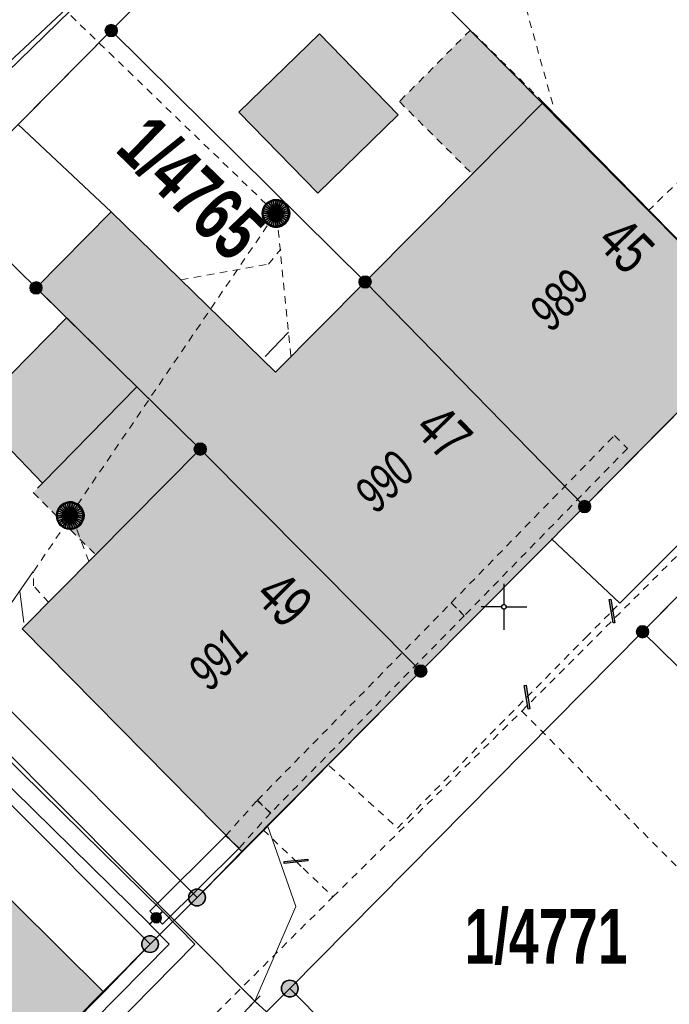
# Model space of a CAD drawing. Header units: metres. Extents: x 2695560 to 2696939, y 1260491 to 1262050.
# Tile 373 of 656: x 2695938 to 2695955, y 1260989 to 1261016. Entities that reach past the tile are written whole.
import ezdxf

# ---------------------------------------------------------------- set-up
doc = ezdxf.new("R2010")
doc.units = ezdxf.units.M
doc.linetypes.add('AUSGEZOGEN', pattern=[0])
doc.linetypes.add('VERDECKT2_S2', pattern=[0.36, 0.2, -0.16])
for name, color, linetype in [('XR$1$AV_Flächen (EO)', 7, 'AUSGEZOGEN'), ('XR$1$AV_Gebäudeflächen (BB)', 7, 'AUSGEZOGEN'), ('XR$1$AV_Gebäudeflächen (EO)', 7, 'AUSGEZOGEN'), ('XR$1$AV_Grenzpunkte', 7, 'AUSGEZOGEN'), ('XR$1$AV_Grundstück-Nr.', 7, 'AUSGEZOGEN'), ('XR$1$AV_Haus-Nr.', 7, 'AUSGEZOGEN'), ('XR$1$AV_Koordinatennetzpunkte', 7, 'AUSGEZOGEN'), ('XR$1$AV_Linien (BB)', 7, 'AUSGEZOGEN'), ('XR$1$AV_Versicherung-Nr.', 7, 'AUSGEZOGEN'), ('XR$1$AW_LK_Schachtdeckel', 24, 'AUSGEZOGEN'), ('XR$1$EW_LK_Knoten', 1, 'AUSGEZOGEN'), ('XR$1$GA_LK_Rohrleitungsteil', 32, 'AUSGEZOGEN'), ('XR$1$Liegenschaftsgrenzen', 7, 'AUSGEZOGEN'), ('XR$1$PFAV', 255, 'AUSGEZOGEN'), ('XR$1$PFAW', 255, 'AUSGEZOGEN'), ('XR$1$RAEW', 8, 'AUSGEZOGEN'), ('XR$1$RP_Abstandslinie', 7, 'AUSGEZOGEN'), ('XR$1$WA_LK_Rohrleitungsteil', 171, 'AUSGEZOGEN')]:
    doc.layers.add(name, color=color, linetype=linetype)
for name, color, linetype, lineweight in [('XR$2$ABW-Linie-R-genau', 4, 'AUSGEZOGEN', 18), ('XR$2$ABW-Linie-R-ungenau', 4, 'VERDECKT2_S2', 18), ('XR$2$ABW-Punkt', 6, 'AUSGEZOGEN', 18), ('XR$2$ELE-LinieFlaeche-genau', 1, 'AUSGEZOGEN', 18), ('XR$2$ELE-LinieFlaeche-ungenau', 1, 'VERDECKT2_S2', 18), ('XR$2$GAS-Linie-genau', 12, 'AUSGEZOGEN', 18), ('XR$2$GAS-Linie-ungenau', 12, 'VERDECKT2_S2', 18), ('XR$2$KOM-Linie-U-genau', 91, 'AUSGEZOGEN', 18), ('XR$2$KOM-Punkt-U', 91, 'AUSGEZOGEN', 18), ('XR$2$WAS-Linie-ungenau', 5, 'VERDECKT2_S2', 18)]:
    doc.layers.add(name, color=color, linetype=linetype, lineweight=lineweight)
doc.styles.add('ARIAL', font='arial.ttf')

# ---------------------------------------------------------------- blocks, each defined once
blk = doc.blocks.new('BAV15')
at = {"layer": 'XR$1$PFAV', "transparency": 33554687}
blk.add_hatch(color=7, dxfattribs=at).paths.add_polyline_path([(0.5, 0), (0.49, 0.101), (0.459, 0.197), (0.41, 0.286), (0.344, 0.362), (0.264, 0.424), (0.174, 0.469), (0.076, 0.494), (-0.025, 0.499), (-0.125, 0.484), (-0.22, 0.449), (-0.306, 0.395), (-0.379, 0.326), (-0.437, 0.243), (-0.477, 0.15), (-0.497, 0.051), (-0.497, -0.051), (-0.477, -0.15), (-0.437, -0.243), (-0.379, -0.326), (-0.306, -0.395), (-0.22, -0.449), (-0.125, -0.484), (-0.025, -0.499), (0.076, -0.494), (0.174, -0.469), (0.264, -0.424), (0.344, -0.362), (0.41, -0.286), (0.459, -0.197), (0.49, -0.101)])
at = {"color": 7, "transparency": 33554687}
for start, end in [(90, 270), (270, 90)]:
    blk.add_arc((0, 0), 0.5, start, end, dxfattribs=at)
at = {"layer": 'XR$1$PFAV', "transparency": 33554687}
blk.add_circle((0, 0), 0.5, dxfattribs=at)
blk = doc.blocks.new('BAV2041')
at = {"color": 7, "transparency": 33554687}
for p, q in [((0, 0.5), (0, 0.05)), ((-0.05, 0), (-0.5, 0)), ((0.05, 0), (0.5, 0)), ((0, -0.05), (0, -0.5))]:
    blk.add_line(p, q, dxfattribs=at)
blk.add_circle((0, 0), 0.05, dxfattribs=at)
for start, end in [(90, 270), (270, 90)]:
    blk.add_arc((0, 0), 0.05, start, end, dxfattribs=at)
blk = doc.blocks.new('BAW2082')
at = {"layer": 'XR$1$PFAW', "transparency": 33554687}
blk.add_hatch(color=7, dxfattribs=at).paths.add_polyline_path([(0.509, -0.003), (0.499, 0.098), (0.469, 0.194), (0.42, 0.283), (0.354, 0.359), (0.274, 0.421), (0.183, 0.466), (0.085, 0.491), (-0.016, 0.496), (-0.116, 0.481), (-0.211, 0.446), (-0.297, 0.392), (-0.37, 0.323), (-0.428, 0.24), (-0.468, 0.147), (-0.488, 0.047), (-0.488, -0.054), (-0.468, -0.153), (-0.428, -0.246), (-0.37, -0.329), (-0.297, -0.398), (-0.211, -0.452), (-0.116, -0.487), (-0.016, -0.502), (0.085, -0.497), (0.183, -0.472), (0.274, -0.427), (0.354, -0.366), (0.42, -0.289), (0.469, -0.2), (0.499, -0.104)])
at = {"transparency": 33554687}
for start, end in [(91.1948, 268.8052), (268.8052, 91.1948)]:
    blk.add_arc((0.01, 0), 0.5, start, end, dxfattribs=at)
at = {"layer": 'XR$1$PFAW', "transparency": 33554687}
blk.add_circle((0.009, -0.003), 0.5, dxfattribs=at)
blk = doc.blocks.new('BWA2013')
at = {"true_color": 0x000000, "transparency": 33554687}
blk.add_hatch(color=18, dxfattribs=at).paths.add_polyline_path([(-0.291, -0.409), (0.352, 0.357), (0.291, 0.409), (-0.352, -0.357)])
at = {"transparency": 33554687}
blk.add_lwpolyline([(-0.291, -0.409), (-0.352, -0.357), (0.291, 0.409), (0.352, 0.357), (-0.291, -0.409)], close=True, dxfattribs=at)
blk = doc.blocks.new('BGA2013')
at = {"transparency": 33554687}
blk.add_hatch(color=36, dxfattribs=at).paths.add_polyline_path([(-0.291, -0.409), (0.352, 0.357), (0.291, 0.409), (-0.352, -0.357)])
at = {"color": 32, "transparency": 33554687}
blk.add_lwpolyline([(-0.291, -0.409), (-0.352, -0.357), (0.291, 0.409), (0.352, 0.357), (-0.291, -0.409)], close=True, dxfattribs=at)
blk = doc.blocks.new('BEW957')
at = {"layer": 'XR$1$RAEW', "transparency": 33554687}
blk.add_hatch(color=1, dxfattribs=at).paths.add_polyline_path([(-0.5, 0), (-0.497, -0.051), (-0.49, -0.101), (-0.477, -0.15), (-0.459, -0.197), (-0.437, -0.243), (-0.41, -0.286), (-0.379, -0.326), (-0.344, -0.362), (-0.306, -0.395), (-0.264, -0.424), (-0.22, -0.449), (-0.174, -0.469), (-0.125, -0.484), (-0.076, -0.494), (-0.025, -0.499), (0.025, -0.499), (0.076, -0.494), (0.125, -0.484), (0.174, -0.469), (0.22, -0.449), (0.264, -0.424), (0.306, -0.395), (0.344, -0.362), (0.379, -0.326), (0.41, -0.286), (0.437, -0.243), (0.459, -0.197), (0.477, -0.15), (0.49, -0.101), (0.497, -0.051), (0.5, 0), (0.497, 0.051), (0.49, 0.101), (0.477, 0.15), (0.459, 0.197), (0.437, 0.243), (0.41, 0.286), (0.379, 0.326), (0.344, 0.362), (0.306, 0.395), (0.264, 0.424), (0.22, 0.449), (0.174, 0.469), (0.125, 0.484), (0.076, 0.494), (0.025, 0.499), (-0.025, 0.499), (-0.076, 0.494), (-0.125, 0.484), (-0.174, 0.469), (-0.22, 0.449), (-0.264, 0.424), (-0.306, 0.395), (-0.344, 0.362), (-0.379, 0.326), (-0.41, 0.286), (-0.437, 0.243), (-0.459, 0.197), (-0.477, 0.15), (-0.49, 0.101), (-0.497, 0.051)])
at = {"color": 1, "transparency": 33554687}
for start, end in [(90, 180), (180, 270), (0, 90), (270, 0)]:
    blk.add_arc((0, 0), 0.5, start, end, dxfattribs=at)
at = {"layer": 'XR$1$RAEW', "color": 1, "transparency": 33554687}
blk.add_circle((0, 0), 0.5, dxfattribs=at)
blk = doc.blocks.new('KOM-UNBEKANNT-U')
at = {"layer": 'XR$2$KOM-Punkt-U', "linetype": 'AUSGEZOGEN', "lineweight": 20, "transparency": 33554687}
for p, q in [((0, 0, 2500), (-141, 141, 2500)), ((-141, -141, 2500), (0, 0, 2500)), ((0, 0, 2500), (141, 141, 2500)), ((141, -141, 2500), (0, 0, 2500))]:
    blk.add_line(p, q, dxfattribs=at)
blk = doc.blocks.new('ABW-NORMSCHACHT_WEITERE')
at = {"layer": 'XR$2$ABW-Punkt', "linetype": 'AUSGEZOGEN', "lineweight": 25, "transparency": 33554687}
for points in [[(-196, 39, 2500), (0, 0, 2500), (-200, 0, 2500)], [(-196, 39), (0, 0), (-200, 0)], [(-196, 39, 2500), (-196, 39), (-200, 0), (-200, 0, 2500)], [(-200, 0, 2500), (0, 0, 2500), (-196, -39, 2500)], [(-200, 0), (0, 0), (-196, -39)], [(-185, 77, 2500), (0, 0, 2500), (-196, 39, 2500)], [(-185, 77), (0, 0), (-196, 39)], [(-185, 77, 2500), (-185, 77), (-196, 39), (-196, 39, 2500)], [(-196, -39, 2500), (0, 0, 2500), (-185, -77, 2500)], [(-196, -39), (0, 0), (-185, -77)], [(-166, 111, 2500), (0, 0, 2500), (-185, 77, 2500)], [(-166, 111), (0, 0), (-185, 77)], [(-166, 111, 2500), (-166, 111), (-185, 77), (-185, 77, 2500)], [(-185, -77, 2500), (0, 0, 2500), (-166, -111, 2500)], [(-185, -77), (0, 0), (-166, -111)], [(-141, 141, 2500), (0, 0, 2500), (-166, 111, 2500)], [(-141, 141), (0, 0), (-166, 111)], [(-141, 141, 2500), (-141, 141), (-166, 111), (-166, 111, 2500)], [(-166, -111, 2500), (0, 0, 2500), (-141, -141, 2500)], [(-166, -111), (0, 0), (-141, -141)], [(-111, 166, 2500), (0, 0, 2500), (-141, 141, 2500)], [(-111, 166), (0, 0), (-141, 141)], [(-111, 166, 2500), (-111, 166), (-141, 141), (-141, 141, 2500)], [(-141, -141, 2500), (0, 0, 2500), (-111, -166, 2500)], [(-141, -141), (0, 0), (-111, -166)], [(-77, 185, 2500), (0, 0, 2500), (-111, 166, 2500)], [(-77, 185), (0, 0), (-111, 166)], [(-77, 185, 2500), (-77, 185), (-111, 166), (-111, 166, 2500)], [(-111, -166, 2500), (0, 0, 2500), (-77, -185, 2500)], [(-111, -166), (0, 0), (-77, -185)], [(-39, 196, 2500), (0, 0, 2500), (-77, 185, 2500)], [(-39, 196), (0, 0), (-77, 185)], [(-39, 196, 2500), (-39, 196), (-77, 185), (-77, 185, 2500)], [(-77, -185, 2500), (0, 0, 2500), (-39, -196, 2500)], [(-77, -185), (0, 0), (-39, -196)], [(0, 200, 2500), (0, 0, 2500), (-39, 196, 2500)], [(0, 200), (0, 0), (-39, 196)], [(0, 200, 2500), (0, 200), (-39, 196), (-39, 196, 2500)], [(-39, -196, 2500), (0, 0, 2500), (0, -200, 2500)], [(-39, -196), (0, 0), (0, -200)], [(39, 196, 2500), (0, 0, 2500), (0, 200, 2500)], [(39, 196), (0, 0), (0, 200)], [(39, 196, 2500), (39, 196), (0, 200), (0, 200, 2500)], [(77, 185, 2500), (0, 0, 2500), (39, 196, 2500)], [(77, 185), (0, 0), (39, 196)], [(111, 166, 2500), (0, 0, 2500), (77, 185, 2500)], [(111, 166), (0, 0), (77, 185)], [(141, 141, 2500), (0, 0, 2500), (111, 166, 2500)], [(141, 141), (0, 0), (111, 166)], [(166, 111, 2500), (0, 0, 2500), (141, 141, 2500)], [(166, 111), (0, 0), (141, 141)], [(185, 77, 2500), (0, 0, 2500), (166, 111, 2500)], [(185, 77), (0, 0), (166, 111)], [(196, 39, 2500), (0, 0, 2500), (185, 77, 2500)], [(196, 39), (0, 0), (185, 77)], [(200, 0, 2500), (0, 0, 2500), (196, 39, 2500)], [(200, 0), (0, 0), (196, 39)], [(0, -200, 2500), (0, 0, 2500), (39, -196, 2500)], [(39, -196, 2500), (0, 0, 2500), (77, -185, 2500)], [(77, -185, 2500), (0, 0, 2500), (111, -166, 2500)], [(111, -166, 2500), (0, 0, 2500), (141, -141, 2500)], [(141, -141, 2500), (0, 0, 2500), (166, -111, 2500)], [(166, -111, 2500), (0, 0, 2500), (185, -77, 2500)], [(185, -77, 2500), (0, 0, 2500), (196, -39, 2500)], [(196, -39, 2500), (0, 0, 2500), (200, 0, 2500)], [(0, -200), (0, 0), (39, -196)], [(39, -196), (0, 0), (77, -185)], [(77, -185), (0, 0), (111, -166)], [(111, -166), (0, 0), (141, -141)], [(141, -141), (0, 0), (166, -111)], [(166, -111), (0, 0), (185, -77)], [(185, -77), (0, 0), (196, -39)], [(196, -39), (0, 0), (200, 0)], [(77, 185, 2500), (77, 185), (39, 196), (39, 196, 2500)], [(111, 166, 2500), (111, 166), (77, 185), (77, 185, 2500)], [(141, 141, 2500), (141, 141), (111, 166), (111, 166, 2500)], [(166, 111, 2500), (166, 111), (141, 141), (141, 141, 2500)], [(185, 77, 2500), (185, 77), (166, 111), (166, 111, 2500)], [(196, 39, 2500), (196, 39), (185, 77), (185, 77, 2500)], [(200, 0, 2500), (200, 0), (196, 39), (196, 39, 2500)], [(-200, 0, 2500), (-200, 0), (-196, -39), (-196, -39, 2500)], [(-196, -39, 2500), (-196, -39), (-185, -77), (-185, -77, 2500)], [(-185, -77, 2500), (-185, -77), (-166, -111), (-166, -111, 2500)], [(-166, -111, 2500), (-166, -111), (-141, -141), (-141, -141, 2500)], [(-141, -141, 2500), (-141, -141), (-111, -166), (-111, -166, 2500)], [(-111, -166, 2500), (-111, -166), (-77, -185), (-77, -185, 2500)], [(-77, -185, 2500), (-77, -185), (-39, -196), (-39, -196, 2500)], [(-39, -196, 2500), (-39, -196), (0, -200), (0, -200, 2500)], [(0, -200, 2500), (0, -200), (39, -196), (39, -196, 2500)], [(39, -196, 2500), (39, -196), (77, -185), (77, -185, 2500)], [(77, -185, 2500), (77, -185), (111, -166), (111, -166, 2500)], [(111, -166, 2500), (111, -166), (141, -141), (141, -141, 2500)], [(141, -141, 2500), (141, -141), (166, -111), (166, -111, 2500)], [(166, -111, 2500), (166, -111), (185, -77), (185, -77, 2500)], [(185, -77, 2500), (185, -77), (196, -39), (196, -39, 2500)], [(196, -39, 2500), (196, -39), (200, 0), (200, 0, 2500)]]:
    blk.add_3dface(points, dxfattribs=at)
blk = doc.blocks.new('ABW-DECKEL')
at = {"layer": 'XR$2$ABW-Punkt', "linetype": 'AUSGEZOGEN', "lineweight": 25, "transparency": 33554687}
for points in [[(-194, 291, 2500), (0, 0, 2500), (-247, 247, 2500)], [(-194, 291), (0, 0), (-247, 247)], [(-194, 291, 2500), (-194, 291), (-247, 247), (-247, 247, 2500)], [(-134, 323, 2500), (0, 0, 2500), (-194, 291, 2500)], [(-134, 323), (0, 0), (-194, 291)], [(-134, 323, 2500), (-134, 323), (-194, 291), (-194, 291, 2500)], [(-68, 343, 2500), (0, 0, 2500), (-134, 323, 2500)], [(-68, 343), (0, 0), (-134, 323)], [(-68, 343, 2500), (-68, 343), (-134, 323), (-134, 323, 2500)], [(0, 350, 2500), (0, 0, 2500), (-68, 343, 2500)], [(0, 350), (0, 0), (-68, 343)], [(0, 350, 2500), (0, 350), (-68, 343), (-68, 343, 2500)], [(68, 343, 2500), (0, 0, 2500), (0, 350, 2500)], [(68, 343), (0, 0), (0, 350)], [(68, 343, 2500), (68, 343), (0, 350), (0, 350, 2500)], [(134, 323, 2500), (0, 0, 2500), (68, 343, 2500)], [(134, 323), (0, 0), (68, 343)], [(194, 291, 2500), (0, 0, 2500), (134, 323, 2500)], [(194, 291), (0, 0), (134, 323)], [(247, 247, 2500), (0, 0, 2500), (194, 291, 2500)], [(247, 247), (0, 0), (194, 291)], [(134, 323, 2500), (134, 323), (68, 343), (68, 343, 2500)], [(194, 291, 2500), (194, 291), (134, 323), (134, 323, 2500)], [(247, 247, 2500), (247, 247), (194, 291), (194, 291, 2500)], [(-343, 68, 2500), (0, 0, 2500), (-350, 0, 2500)], [(-343, 68), (0, 0), (-350, 0)], [(-343, 68, 2500), (-343, 68), (-350, 0), (-350, 0, 2500)], [(-350, 0, 2500), (0, 0, 2500), (-343, -68, 2500)], [(-350, 0), (0, 0), (-343, -68)], [(-323, 134, 2500), (0, 0, 2500), (-343, 68, 2500)], [(-323, 134), (0, 0), (-343, 68)], [(-323, 134, 2500), (-323, 134), (-343, 68), (-343, 68, 2500)], [(-343, -68, 2500), (0, 0, 2500), (-323, -134, 2500)], [(-343, -68), (0, 0), (-323, -134)], [(-291, 194, 2500), (0, 0, 2500), (-323, 134, 2500)], [(-291, 194), (0, 0), (-323, 134)], [(-291, 194, 2500), (-291, 194), (-323, 134), (-323, 134, 2500)], [(-323, -134, 2500), (0, 0, 2500), (-291, -194, 2500)], [(-323, -134), (0, 0), (-291, -194)], [(-247, 247, 2500), (0, 0, 2500), (-291, 194, 2500)], [(-247, 247), (0, 0), (-291, 194)], [(-247, 247, 2500), (-247, 247), (-291, 194), (-291, 194, 2500)], [(-291, -194, 2500), (0, 0, 2500), (-247, -247, 2500)], [(-291, -194), (0, 0), (-247, -247)], [(-247, -247, 2500), (0, 0, 2500), (-194, -291, 2500)], [(-247, -247), (0, 0), (-194, -291)], [(-194, -291, 2500), (0, 0, 2500), (-134, -323, 2500)], [(-194, -291), (0, 0), (-134, -323)], [(-134, -323, 2500), (0, 0, 2500), (-68, -343, 2500)], [(-134, -323), (0, 0), (-68, -343)], [(-68, -343, 2500), (0, 0, 2500), (0, -350, 2500)], [(-68, -343), (0, 0), (0, -350)], [(291, 194, 2500), (0, 0, 2500), (247, 247, 2500)], [(291, 194), (0, 0), (247, 247)], [(323, 134, 2500), (0, 0, 2500), (291, 194, 2500)], [(323, 134), (0, 0), (291, 194)], [(343, 68, 2500), (0, 0, 2500), (323, 134, 2500)], [(343, 68), (0, 0), (323, 134)], [(350, 0, 2500), (0, 0, 2500), (343, 68, 2500)], [(350, 0), (0, 0), (343, 68)], [(0, -350, 2500), (0, 0, 2500), (68, -343, 2500)], [(68, -343, 2500), (0, 0, 2500), (134, -323, 2500)], [(134, -323, 2500), (0, 0, 2500), (194, -291, 2500)], [(194, -291, 2500), (0, 0, 2500), (247, -247, 2500)], [(247, -247, 2500), (0, 0, 2500), (291, -194, 2500)], [(291, -194, 2500), (0, 0, 2500), (323, -134, 2500)], [(323, -134, 2500), (0, 0, 2500), (343, -68, 2500)], [(343, -68, 2500), (0, 0, 2500), (350, 0, 2500)], [(0, -350), (0, 0), (68, -343)], [(68, -343), (0, 0), (134, -323)], [(134, -323), (0, 0), (194, -291)], [(194, -291), (0, 0), (247, -247)], [(247, -247), (0, 0), (291, -194)], [(291, -194), (0, 0), (323, -134)], [(323, -134), (0, 0), (343, -68)], [(343, -68), (0, 0), (350, 0)], [(291, 194, 2500), (291, 194), (247, 247), (247, 247, 2500)], [(323, 134, 2500), (323, 134), (291, 194), (291, 194, 2500)], [(343, 68, 2500), (343, 68), (323, 134), (323, 134, 2500)], [(350, 0, 2500), (350, 0), (343, 68), (343, 68, 2500)], [(-350, 0, 2500), (-350, 0), (-343, -68), (-343, -68, 2500)], [(-343, -68, 2500), (-343, -68), (-323, -134), (-323, -134, 2500)], [(-323, -134, 2500), (-323, -134), (-291, -194), (-291, -194, 2500)], [(-291, -194, 2500), (-291, -194), (-247, -247), (-247, -247, 2500)], [(-247, -247, 2500), (-247, -247), (-194, -291), (-194, -291, 2500)], [(194, -291, 2500), (194, -291), (247, -247), (247, -247, 2500)], [(247, -247, 2500), (247, -247), (291, -194), (291, -194, 2500)], [(291, -194, 2500), (291, -194), (323, -134), (323, -134, 2500)], [(323, -134, 2500), (323, -134), (343, -68), (343, -68, 2500)], [(343, -68, 2500), (343, -68), (350, 0), (350, 0, 2500)], [(-194, -291, 2500), (-194, -291), (-134, -323), (-134, -323, 2500)], [(-134, -323, 2500), (-134, -323), (-68, -343), (-68, -343, 2500)], [(-68, -343, 2500), (-68, -343), (0, -350), (0, -350, 2500)], [(0, -350, 2500), (0, -350), (68, -343), (68, -343, 2500)], [(68, -343, 2500), (68, -343), (134, -323), (134, -323, 2500)], [(134, -323, 2500), (134, -323), (194, -291), (194, -291, 2500)]]:
    blk.add_3dface(points, dxfattribs=at)

msp = doc.modelspace()

# ---------------------------------------------------------------- hatches: boundary and pattern name
at = {"layer": 'XR$1$AV_Gebäudeflächen (BB)', "true_color": 0xd2d2d2, "transparency": 33554687}
for points in [[(2695945.892, 1261011.078), (2695948.086, 1261013.211), (2695945.938, 1261015.42), (2695943.744, 1261013.287)], [(2695947.185, 1261008.66), (2695953.17, 1261002.54), (2695958.016, 1261007.466), (2695952.043, 1261013.552), (2695950.105, 1261011.601)], [(2695942.687, 1261004.106), (2695948.7, 1260998.06), (2695953.17, 1261002.54), (2695947.185, 1261008.66), (2695944.744, 1261006.199), (2695940.263, 1261010.575), (2695938.21, 1261008.5), (2695939.038, 1261007.687), (2695940.959, 1261005.802)], [(2695940.959, 1261005.802), (2695939.038, 1261007.687), (2695936.516, 1261005.118), (2695938.387, 1261003.182)], [(2695948.7, 1260998.06), (2695942.687, 1261004.106), (2695939.835, 1261001.23), (2695937.828, 1260999.207), (2695943.821, 1260993.143)], [(2695929.1, 1260990.4), (2695935.17, 1260984.42), (2695940.059, 1260989.308), (2695933.986, 1260995.323)]]:
    msp.add_hatch(color=254, dxfattribs=at).paths.add_polyline_path(points)
at = {"layer": 'XR$1$AV_Gebäudeflächen (EO)', "true_color": 0xebebeb, "transparency": 33554687}
for points in [[(2695948.118, 1261013.574), (2695950.105, 1261011.601), (2695952.043, 1261013.552), (2695950.055, 1261015.524)], [(2695939.835, 1261001.23), (2695942.687, 1261004.106), (2695940.959, 1261005.802), (2695938.387, 1261003.182), (2695938.131, 1261002.92)]]:
    msp.add_hatch(color=7, dxfattribs=at).paths.add_polyline_path(points)

# ---------------------------------------------------------------- linework, layer by layer
at = {"layer": 'XR$1$AV_Flächen (EO)', "color": 7, "linetype": 'VERDECKT2_S2', "transparency": 33554687}
msp.add_line((2695948.118, 1261013.574), (2695950.105, 1261011.601), dxfattribs=at)
at = {"layer": 'XR$1$AV_Flächen (EO)', "color": 7, "linetype": 'AUSGEZOGEN', "transparency": 33554687}
msp.add_line((2695950.105, 1261011.601), (2695952.043, 1261013.552), dxfattribs=at)
at = {"layer": 'XR$1$AV_Flächen (EO)', "color": 7, "linetype": 'VERDECKT2_S2', "transparency": 33554687}
for points in [[(2695952.043, 1261013.552), (2695950.055, 1261015.524), (2695948.118, 1261013.574)], [(2695938.387, 1261003.182), (2695938.131, 1261002.92), (2695939.835, 1261001.23)]]:
    msp.add_lwpolyline(points, dxfattribs=at)
at = {"layer": 'XR$1$AV_Flächen (EO)', "color": 7, "linetype": 'AUSGEZOGEN', "transparency": 33554687}
msp.add_lwpolyline([(2695939.835, 1261001.23), (2695942.687, 1261004.106), (2695940.959, 1261005.802), (2695938.387, 1261003.182)], dxfattribs=at)
at = {"layer": 'XR$1$AV_Linien (BB)', "color": 7, "linetype": 'AUSGEZOGEN', "transparency": 33554687}
for p, q in [((2695940.26, 1261015.51), (2695947.455, 1261022.722)), ((2695937.725, 1261012.953), (2695940.26, 1261015.51)), ((2695940.26, 1261015.51), (2695947.185, 1261008.66)), ((2695940.263, 1261010.575), (2695937.725, 1261012.953)), ((2695947.185, 1261008.66), (2695953.17, 1261002.54)), ((2695940.959, 1261005.802), (2695939.038, 1261007.687)), ((2695958.016, 1261007.466), (2695953.17, 1261002.54)), ((2695942.687, 1261004.106), (2695940.959, 1261005.802)), ((2695942.6, 1260991.89), (2695929.67, 1261004.84)), ((2695942.687, 1261004.106), (2695948.7, 1260998.06)), ((2695928.4, 1261003.56), (2695941.32, 1260990.62)), ((2695953.17, 1261002.54), (2695948.7, 1260998.06)), ((2695948.7, 1260998.06), (2695943.821, 1260993.143)), ((2695942.6, 1260991.89), (2695943.821, 1260993.143)), ((2695941.32, 1260990.62), (2695940.059, 1260989.308)), ((2695940.059, 1260989.308), (2695935.17, 1260984.42)), ((2695961.93, 1260972.61), (2695945.13, 1260989.41))]:
    msp.add_line(p, q, dxfattribs=at)
msp.add_lwpolyline([(2695945.892, 1261011.078), (2695943.744, 1261013.287), (2695945.938, 1261015.42), (2695948.086, 1261013.211), (2695945.892, 1261011.078)], close=True, dxfattribs=at)
for points in [[(2695947.185, 1261008.66), (2695950.105, 1261011.601), (2695952.043, 1261013.552), (2695958.016, 1261007.466)], [(2695939.038, 1261007.687), (2695938.21, 1261008.5), (2695940.263, 1261010.575)], [(2695940.263, 1261010.575), (2695944.744, 1261006.199), (2695947.185, 1261008.66)], [(2695940.959, 1261005.802), (2695938.387, 1261003.182), (2695936.516, 1261005.118), (2695939.038, 1261007.687)], [(2695945.13, 1260989.41), (2695954.75, 1260999.13), (2695962.666, 1261007.108)], [(2695943.821, 1260993.143), (2695937.828, 1260999.207), (2695939.835, 1261001.23), (2695942.687, 1261004.106)], [(2695929.1, 1260990.4), (2695933.986, 1260995.323), (2695940.059, 1260989.308)]]:
    msp.add_lwpolyline(points, dxfattribs=at)
at = {"layer": 'XR$1$Liegenschaftsgrenzen', "color": 7, "linetype": 'AUSGEZOGEN', "transparency": 33554687}
for p, q in [((2695948.38, 1261023.65), (2695940.26, 1261015.51)), ((2695940.26, 1261015.51), (2695935.72, 1261010.93)), ((2695961.17, 1261010.64), (2695953.17, 1261002.54)), ((2695963.68, 1261008.13), (2695954.75, 1260999.13)), ((2695929.67, 1261004.84), (2695942.6, 1260991.89)), ((2695928.4, 1261003.56), (2695941.32, 1260990.62)), ((2695953.17, 1261002.54), (2695948.7, 1260998.06)), ((2695954.75, 1260999.13), (2695945.13, 1260989.41)), ((2695948.7, 1260998.06), (2695942.6, 1260991.89)), ((2695942.6, 1260991.89), (2695941.32, 1260990.62)), ((2695941.32, 1260990.62), (2695935.17, 1260984.42)), ((2695945.13, 1260989.41), (2695943.85, 1260988.14)), ((2695945.13, 1260989.41), (2695961.93, 1260972.61))]:
    msp.add_line(p, q, dxfattribs=at)
for points in [[(2695940.26, 1261015.51), (2695947.185, 1261008.66), (2695953.17, 1261002.54)], [(2695935.72, 1261010.93), (2695938.21, 1261008.5), (2695942.687, 1261004.106), (2695948.7, 1260998.06)], [(2695954.75, 1260999.13), (2695961.04, 1260992.96), (2695967.55, 1260987.35), (2695971.53, 1260983.83)]]:
    msp.add_lwpolyline(points, dxfattribs=at)
at = {"layer": 'XR$1$RP_Abstandslinie', "color": 7, "linetype": 'AUSGEZOGEN', "transparency": 33554687}
msp.add_lwpolyline([(2695815.92, 1261083.45), (2695852.53, 1261047.34), (2695889.71, 1261010.67), (2695915.9, 1260984.83), (2695942.7, 1260958.39), (2695972.35, 1260992.97), (2695942.13, 1261023.53), (2695912.25, 1261053.75), (2695881.66, 1261084.69), (2695850.32, 1261116.38)], dxfattribs=at)
at = {"layer": 'XR$2$ABW-Linie-R-genau', "linetype": 'AUSGEZOGEN', "transparency": 33554687}
for p, q in [((2695944.454, 1261006.629), (2695945.096, 1261007.294)), ((2695937.203, 1260999.447), (2695938.132, 1261000.77)), ((2695937.878, 1260999.379), (2695937.766, 1261000.23))]:
    msp.add_line(p, q, dxfattribs=at)
at = {"layer": 'XR$2$ABW-Linie-R-ungenau', "linetype": 'VERDECKT2_S2', "transparency": 33554687}
for p, q in [((2695952.301, 1261013.501), (2695951.322, 1261017.035)), ((2695954.901, 1261010.598), (2695960.189, 1261015.664)), ((2695939.134, 1261002.29), (2695944.746, 1261010.531)), ((2695945.157, 1261006.645), (2695944.808, 1261010.162)), ((2695938.147, 1261000.778), (2695938.954, 1261001.965)), ((2695939.648, 1261001.052), (2695939.296, 1261001.98))]:
    msp.add_line(p, q, dxfattribs=at)
for points in [[(2695944.746, 1261010.531), (2695938.973, 1261016.095), (2695938.973, 1261017.016), (2695952.154, 1261029.733)], [(2695942.16, 1261008.719), (2695944.549, 1261009.146), (2695944.882, 1261009.55)], [(2695938.556, 1260999.926), (2695938.144, 1261000.38), (2695938.144, 1261000.763)]]:
    msp.add_lwpolyline(points, dxfattribs=at)
at = {"layer": 'XR$2$ELE-LinieFlaeche-genau', "linetype": 'AUSGEZOGEN', "transparency": 33554687}
for points in [[(2695941.31, 1260991.16), (2695926.444, 1261005.76), (2695926.794, 1261006.116), (2695941.66, 1260991.516), (2695941.31, 1260991.16)], [(2695941.309, 1260991.515), (2695943.388, 1260993.581), (2695943.74, 1260993.227), (2695941.661, 1260991.161), (2695941.309, 1260991.515)], [(2695938.721, 1260988.048), (2695939.06, 1260987.8), (2695941.841, 1260990.617), (2695941.306, 1260991.163), (2695941.664, 1260991.513), (2695942.541, 1260990.615), (2695939.112, 1260987.142), (2695938.425, 1260987.644), (2695938.721, 1260988.048)]]:
    msp.add_lwpolyline(points, close=True, dxfattribs=at)
at = {"layer": 'XR$2$ELE-LinieFlaeche-ungenau', "linetype": 'VERDECKT2_S2', "transparency": 33554687}
for points in [[(2695949.531, 1260999.917), (2695953.981, 1261004.477), (2695954.339, 1261004.127), (2695949.889, 1260999.567), (2695949.531, 1260999.917)], [(2695944.248, 1260994.54), (2695949.532, 1260999.917), (2695949.888, 1260999.567), (2695944.604, 1260994.19), (2695944.248, 1260994.54)], [(2695943.378, 1260993.571), (2695944.24, 1260994.532), (2695944.612, 1260994.198), (2695943.75, 1260993.237), (2695943.378, 1260993.571)]]:
    msp.add_lwpolyline(points, close=True, dxfattribs=at)
at = {"layer": 'XR$2$GAS-Linie-genau', "linetype": 'AUSGEZOGEN', "transparency": 33554687}
for p, q in [((2695942.286, 1261019.105), (2695937.41, 1261014.365)), ((2695954.127, 1260999.909), (2695952.267, 1261001.659)), ((2695954.127, 1260999.909), (2695954.522, 1261000.303))]:
    msp.add_line(p, q, dxfattribs=at)
msp.add_lwpolyline([(2695954.522, 1261000.303), (2695955.229, 1261001.008), (2695955.869, 1261001.646)], dxfattribs=at)
at = {"layer": 'XR$2$GAS-Linie-ungenau', "linetype": 'VERDECKT2_S2', "transparency": 33554687}
for p, q in [((2695953.913, 1260999.693), (2695954.127, 1260999.909)), ((2695953.197, 1260998.969), (2695953.913, 1260999.693)), ((2695951.597, 1260997.349), (2695953.197, 1260998.969))]:
    msp.add_line(p, q, dxfattribs=at)
msp.add_lwpolyline([(2695946.207, 1260995.479), (2695948.067, 1260993.779), (2695951.597, 1260997.349)], dxfattribs=at)
at = {"layer": 'XR$2$KOM-Linie-U-genau', "linetype": 'AUSGEZOGEN', "transparency": 33554687}
for p, q in [((2695950.333, 1261026.721), (2695929.741, 1261007.385)), ((2695920.869, 1261012.439), (2695944.18, 1260989.067)), ((2695944.18, 1260989.067), (2695941.817, 1260986.595)), ((2695951.373, 1260982.461), (2695944.18, 1260989.067))]:
    msp.add_line(p, q, dxfattribs=at)
msp.add_lwpolyline([(2695944.18, 1260989.067), (2695945.294, 1260991.648), (2695944.522, 1260993.852)], dxfattribs=at)
at = {"layer": 'XR$2$WAS-Linie-ungenau', "linetype": 'VERDECKT2_S2', "transparency": 33554687}
for p, q in [((2695946.307, 1260991.909), (2695951.457, 1260996.969)), ((2695951.457, 1260996.969), (2695958.496, 1260989.919)), ((2695944.403, 1260993.732), (2695945.296, 1260992.877)), ((2695945.296, 1260992.877), (2695945.495, 1260992.687)), ((2695945.495, 1260992.687), (2695946.307, 1260991.909)), ((2695940.317, 1260985.949), (2695946.307, 1260991.909))]:
    msp.add_line(p, q, dxfattribs=at)
msp.add_lwpolyline([(2695951.457, 1260996.969), (2695957.547, 1261003.059), (2695964.146, 1260996.509)], dxfattribs=at)

# ---------------------------------------------------------------- block references
at = {"layer": 'XR$1$AV_Grenzpunkte', "color": 7, "linetype": 'AUSGEZOGEN', "lineweight": -3, "transparency": 33554687}
for p, xscale, yscale in [((2695940.26, 1261015.51), 0.3249999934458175, 0.3249999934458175), ((2695947.185, 1261008.66), 0.3249999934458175, 0.3249999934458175), ((2695938.21, 1261008.5), 0.3249999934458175, 0.3249999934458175), ((2695942.687, 1261004.106), 0.3249999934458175, 0.3249999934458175), ((2695953.17, 1261002.54), 0.3249999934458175, 0.3249999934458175), ((2695954.75, 1260999.13), 0.3249999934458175, 0.3249999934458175), ((2695948.7, 1260998.06), 0.3249999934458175, 0.3249999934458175), ((2695942.6, 1260991.89), 0.4549999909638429, 0.4549999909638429), ((2695941.32, 1260990.62), 0.4549999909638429, 0.4549999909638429), ((2695945.13, 1260989.41), 0.4549999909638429, 0.4549999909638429)]:
    msp.add_blockref('BAV15', p, dxfattribs=dict(at, xscale=xscale, yscale=yscale))
at = {"layer": 'XR$1$AV_Koordinatennetzpunkte', "color": 7, "linetype": 'AUSGEZOGEN', "lineweight": -3, "transparency": 33554687, "xscale": 1.25, "yscale": 1.25}
msp.add_blockref('BAV2041', (2695950.97, 1260999.81), dxfattribs=at)
at = {"layer": 'XR$1$AW_LK_Schachtdeckel', "color": 24, "linetype": 'AUSGEZOGEN', "lineweight": -3, "transparency": 33554687}
for p, xscale, yscale, rotation in [((2695944.749, 1261010.532), 0.7499999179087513, 0.7499999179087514, 315.4881132), ((2695939.137, 1261002.291), 0.7499999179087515, 0.7499999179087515, 42.67967093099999)]:
    msp.add_blockref('BAW2082', p, dxfattribs=dict(at, xscale=xscale, yscale=yscale, rotation=rotation))
at = {"layer": 'XR$1$EW_LK_Knoten', "color": 1, "linetype": 'AUSGEZOGEN', "lineweight": -3, "transparency": 33554687, "xscale": 0.2749999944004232, "yscale": 0.2749999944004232}
msp.add_blockref('BEW957', (2695941.488, 1260991.339), dxfattribs=at)
at = {"layer": 'XR$1$GA_LK_Rohrleitungsteil', "color": 32, "linetype": 'AUSGEZOGEN', "lineweight": -3, "transparency": 33554687, "xscale": 0.6499999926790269, "yscale": 0.6499999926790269, "rotation": 229.5}
for p in [(2695953.916, 1260999.694), (2695951.6, 1260997.35)]:
    msp.add_blockref('BGA2013', p, dxfattribs=at)
at = {"layer": 'XR$1$WA_LK_Rohrleitungsteil', "color": 171, "linetype": 'AUSGEZOGEN', "lineweight": -3, "transparency": 33554687, "xscale": 0.6499999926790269, "yscale": 0.6499999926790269, "rotation": 316.239013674}
msp.add_blockref('BWA2013', (2695945.299, 1260992.878), dxfattribs=at)
at = {"layer": 'XR$2$ABW-Punkt', "color": 6, "linetype": 'AUSGEZOGEN', "lineweight": 18, "transparency": 33554687, "xscale": 0.001, "yscale": 0.001, "zscale": 0.001, "rotation": 360}
for name, p in [('ABW-DECKEL', (2695944.746, 1261010.531)), ('ABW-NORMSCHACHT_WEITERE', (2695944.746, 1261010.531)), ('ABW-DECKEL', (2695939.134, 1261002.29)), ('ABW-NORMSCHACHT_WEITERE', (2695939.134, 1261002.29))]:
    msp.add_blockref(name, p, dxfattribs=at)
at = {"layer": 'XR$2$KOM-Punkt-U', "color": 91, "linetype": 'AUSGEZOGEN', "lineweight": 18, "transparency": 33554687, "xscale": 0.001, "yscale": 0.001, "zscale": 0.001, "rotation": 360}
msp.add_blockref('KOM-UNBEKANNT-U', (2695944.18, 1260989.067), dxfattribs=at)

# ---------------------------------------------------------------- texts
at = {"layer": 'XR$1$AV_Grundstück-Nr.', "color": 7, "transparency": 33554687, "insert": (2695942.434, 1261011.213), "char_height": 1.48491, "width": 4.98214, "attachment_point": 5, "rotation": 315.9333, "style": 'ARIAL'}
msp.add_mtext('\\A1;{\\fArial|i0|b1;\\H1.484908;\\W0.700000;\\C7;1/4765}\\P', dxfattribs=at)
at = {"layer": 'XR$1$AV_Grundstück-Nr.', "color": 7, "transparency": 33554687, "insert": (2695952.117, 1260990.812), "char_height": 1.48491, "width": 4.97324, "attachment_point": 5, "style": 'ARIAL'}
msp.add_mtext('\\A1;{\\fArial|i0|b1;\\H1.484908;\\W0.700000;\\C7;1/4771}\\P', dxfattribs=at)
at = {"layer": 'XR$1$AV_Haus-Nr.', "color": 7, "transparency": 33554687, "char_height": 1.1621, "width": 1.68109, "attachment_point": 2, "style": 'ARIAL'}
for s, insert, rotation in [('\\W0.70;45', (2695954.719, 1261010.07), 314.4627), ('\\W0.70;47', (2695949.747, 1261004.966), 314.3619), ('\\W0.70;49', (2695945.396, 1261000.432), 314.8443)]:
    msp.add_mtext(s, dxfattribs=dict(at, insert=insert, rotation=rotation))
at = {"layer": 'XR$1$AV_Versicherung-Nr.', "color": 7, "transparency": 33554687, "char_height": 0.96842, "attachment_point": 5, "style": 'ARIAL'}
for s, insert, width, rotation in [('\\A1;{\\fArial|i1|b0;\\H0.968418;\\W0.700000;\\C7;989}\\P', (2695952.479, 1261008.168), 1.93301, 45.4689), ('\\A1;{\\fArial|i1|b0;\\H0.968418;\\W0.700000;\\C7;990}\\P', (2695947.713, 1261003.216), 1.93301, 45.0639), ('\\A1;{\\fArial|i1|b0;\\H0.968418;\\W0.700000;\\C7;991}\\P', (2695943.173, 1260998.373), 1.92219, 45.2223)]:
    msp.add_mtext(s, dxfattribs=dict(at, insert=insert, width=width, rotation=rotation))

doc.saveas('drawing.dxf')
